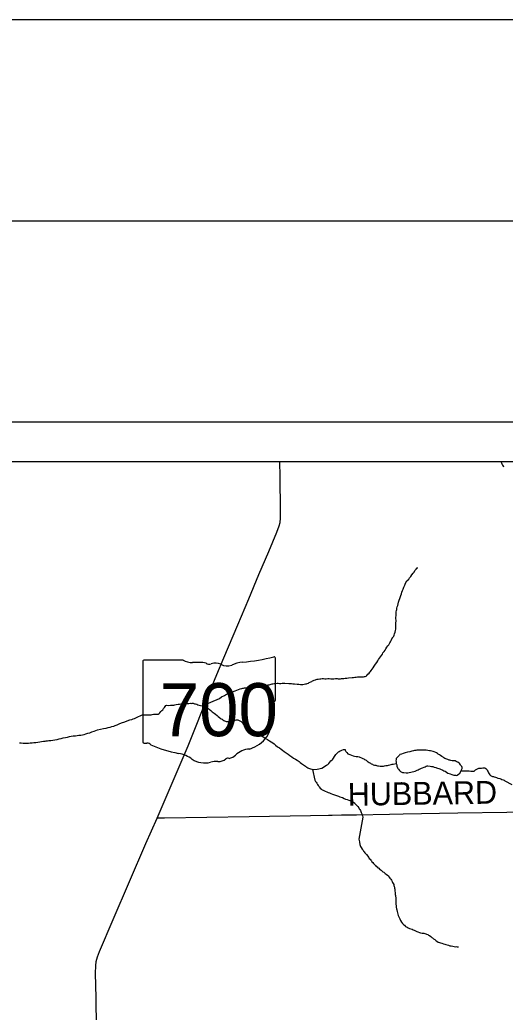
# Model space of a CAD drawing. Extents: x 10.6 to 44.6, y -2.6 to 23.4.
# Drawn here: x 17.431 to 18.638, y 20.958 to 23.426 of the extents above; entities that cross this region are included whole.
import ezdxf

# ---------------------------------------------------------------- set-up
doc = ezdxf.new("R2010")
doc.units = 0
for name, color, linetype in [('GM_X_County', 7, 'Continuous'), ('GM_X_Minor_Lake', 7, 'Continuous'), ('GM_X_Minor_River', 7, 'Continuous'), ('GM_X_State_Route', 7, 'Continuous'), ('GM_X_State_Shield', 7, 'Continuous'), ('GM_X_Township', 7, 'Continuous'), ('GM_X_Township_Road', 7, 'Continuous'), ('GM_X_Township_Road_Text', 7, 'Continuous'), ('SH_Border', 7, 'Continuous'), ('SH_Cut_Line', 7, 'Continuous'), ('SH_Data', 7, 'Continuous')]:
    doc.layers.add(name, color=color, linetype=linetype)

msp = doc.modelspace()

# ---------------------------------------------------------------- linework, layer by layer
at = {"layer": 'GM_X_County'}
msp.add_lwpolyline([(20.0033, 15.5302), (20.0033, 22.3267), (13.2033, 22.3267), (13.2033, 15.5267), (19.8413, 15.5267)], dxfattribs=at)
at = {"layer": 'GM_X_Minor_Lake'}
for points in [[(18.3833, 21.5539), (18.3864, 21.5536), (18.3921, 21.5534), (18.3944, 21.5534), (18.3966, 21.5535), (18.3997, 21.5539), (18.4035, 21.5544), (18.4073, 21.5552), (18.411, 21.5561), (18.4144, 21.5573), (18.4175, 21.5585), (18.4197, 21.56), (18.422, 21.5609), (18.4242, 21.562), (18.4265, 21.5632), (18.4284, 21.564), (18.4302, 21.5648), (18.4329, 21.5657), (18.4371, 21.5669), (18.4393, 21.5681), (18.4416, 21.5693), (18.4442, 21.5705), (18.4461, 21.5705), (18.4518, 21.5699), (18.4549, 21.5692), (18.4583, 21.5685), (18.4618, 21.5674), (18.4656, 21.5664), (18.4679, 21.5656), (18.4702, 21.5649), (18.4733, 21.5639), (18.4759, 21.5628), (18.479, 21.5617), (18.4813, 21.5606), (18.4836, 21.5595), (18.4859, 21.5584), (18.489, 21.557), (18.4925, 21.5548), (18.4959, 21.5526), (18.5013, 21.5504), (18.5059, 21.549), (18.5109, 21.5476), (18.5147, 21.5469), (18.5174, 21.5466), (18.5193, 21.547), (18.5226, 21.5494), (18.5253, 21.5517), (18.5275, 21.5552), (18.5315, 21.564), (18.531, 21.5663), (18.5302, 21.5685), (18.5283, 21.5711), (18.5271, 21.5734), (18.5255, 21.5756), (18.5239, 21.5775), (18.5208, 21.5797), (18.5182, 21.5808), (18.5162, 21.5815), (18.5136, 21.5826), (18.5116, 21.5829), (18.5086, 21.5833), (18.5063, 21.5832), (18.5036, 21.5835), (18.501, 21.5842), (18.4987, 21.5849), (18.496, 21.586), (18.4933, 21.5867), (18.491, 21.5878), (18.4883, 21.5889), (18.486, 21.5904), (18.4841, 21.5918), (18.481, 21.5937), (18.4779, 21.5959), (18.4752, 21.5977), (18.4721, 21.5999), (18.4698, 21.6014), (18.4679, 21.6025), (18.4656, 21.6036), (18.4621, 21.605), (18.4594, 21.6061), (18.456, 21.6072), (18.4529, 21.6079), (18.4499, 21.6082), (18.4415, 21.6091), (18.4388, 21.6095), (18.4354, 21.6098), (18.4316, 21.6097), (18.4274, 21.6096), (18.4228, 21.6095), (18.419, 21.6094), (18.416, 21.609), (18.413, 21.6085), (18.4099, 21.6077), (18.4061, 21.6069), (18.4012, 21.6056), (18.3955, 21.6044), (18.3895, 21.6027), (18.3846, 21.6015), (18.3808, 21.5999), (18.3766, 21.5986), (18.3752, 21.5967)], [(18.3752, 21.5967), (18.3673, 21.5889), (18.367, 21.5863), (18.3667, 21.5832), (18.3668, 21.5809), (18.3668, 21.5787), (18.3672, 21.5764), (18.3677, 21.5745), (18.3685, 21.5726), (18.3689, 21.5696), (18.3701, 21.5658), (18.3713, 21.5639), (18.3729, 21.5621), (18.3756, 21.5587), (18.3783, 21.5565), (18.381, 21.5546), (18.3833, 21.5539)]]:
    msp.add_lwpolyline(points, dxfattribs=at)
at = {"layer": 'GM_X_Minor_River'}
for points in [[(18.6283, 22.3267), (18.6285, 22.3263), (18.6293, 22.3241), (18.6301, 22.3218), (18.6321, 22.3188), (18.6336, 22.3162), (18.6352, 22.3155)], [(18.2485, 21.7892), (18.258, 21.7906), (18.2611, 21.7906), (18.2645, 21.7911), (18.2679, 21.7915), (18.2706, 21.7916), (18.2732, 21.7917), (18.2763, 21.7917), (18.2785, 21.7918), (18.2812, 21.7918), (18.2835, 21.7919), (18.2858, 21.7919), (18.2884, 21.7924), (18.2903, 21.7928), (18.2922, 21.7936), (18.2944, 21.7955), (18.2967, 21.7983), (18.2996, 21.801), (18.3019, 21.8033), (18.3037, 21.8052), (18.3052, 21.8076), (18.3078, 21.8114), (18.31, 21.8145), (18.3126, 21.8187), (18.3159, 21.8237), (18.3188, 21.828), (18.3218, 21.8318), (18.3236, 21.8349), (18.3259, 21.8384), (18.3281, 21.8419), (18.3306, 21.8453), (18.3329, 21.848), (18.3343, 21.8519), (18.3373, 21.855), (18.3395, 21.8581), (18.3417, 21.8615), (18.3443, 21.8654), (18.3465, 21.8692), (18.3487, 21.8716), (18.3498, 21.8735), (18.3513, 21.8762), (18.3531, 21.8793), (18.355, 21.8827), (18.3564, 21.8862), (18.359, 21.8896), (18.3601, 21.8916), (18.3612, 21.8935), (18.3623, 21.8954), (18.3634, 21.8992), (18.3648, 21.9034), (18.3655, 21.9073), (18.3662, 21.9103), (18.3665, 21.913), (18.3664, 21.916), (18.3667, 21.921), (18.3666, 21.9259), (18.3669, 21.9301), (18.3668, 21.9331), (18.3667, 21.9365), (18.3666, 21.9407), (18.367, 21.9441), (18.3669, 21.9476), (18.3672, 21.951), (18.3675, 21.9533), (18.3678, 21.9567), (18.3685, 21.9594), (18.3692, 21.9624), (18.3699, 21.9659), (18.371, 21.9697), (18.372, 21.9735), (18.3731, 21.9781), (18.3749, 21.9827), (18.3763, 21.9869), (18.3777, 21.9915), (18.3792, 21.9946), (18.3802, 21.9984), (18.3813, 22.0026), (18.3827, 22.0064), (18.3842, 22.0099), (18.3853, 22.0126), (18.3864, 22.0149), (18.3885, 22.0198), (18.3903, 22.0248), (18.3936, 22.0306), (18.3985, 22.0353), (18.4007, 22.0383), (18.4033, 22.0414), (18.4062, 22.0457), (18.4092, 22.0495), (18.4118, 22.0526), (18.414, 22.0561), (18.4166, 22.06), (18.4192, 22.0627), (18.4207, 22.0631)], [(17.8841, 21.7198), (17.9274, 21.7378), (17.9323, 21.7421), (17.9402, 21.7457), (17.9451, 21.7485), (17.9504, 21.7505), (17.9534, 21.7521), (17.9662, 21.7569), (17.9704, 21.7585), (17.9745, 21.7601), (17.979, 21.7617), (17.9828, 21.7626), (17.9855, 21.7634), (17.9874, 21.7638), (17.9896, 21.7642), (17.9923, 21.7647), (17.9953, 21.7651), (17.998, 21.7656), (18.001, 21.7656), (18.0033, 21.7661), (18.0052, 21.7661), (18.0075, 21.7661), (18.0098, 21.7666), (18.0128, 21.767), (18.0151, 21.7671), (18.017, 21.7671), (18.0189, 21.7675), (18.0227, 21.7676), (18.0257, 21.7677), (18.0291, 21.7678), (18.0318, 21.7682), (18.0348, 21.769), (18.0375, 21.7695), (18.0394, 21.7699), (18.0412, 21.7703), (18.0439, 21.7707), (18.0465, 21.7716), (18.0484, 21.772), (18.0511, 21.7724), (18.0534, 21.7732), (18.056, 21.774), (18.0583, 21.7745), (18.0605, 21.7749), (18.0632, 21.7753), (18.0659, 21.7754), (18.0681, 21.7754), (18.0708, 21.7759), (18.0738, 21.7759), (18.0769, 21.7756), (18.0803, 21.7757), (18.0834, 21.7758), (18.0853, 21.7758), (18.0872, 21.7759), (18.0898, 21.7759), (18.0997, 21.7757), (18.1035, 21.7754), (18.107, 21.7751), (18.1104, 21.7748), (18.1146, 21.7745), (18.1207, 21.7739), (18.1253, 21.7733), (18.1291, 21.773), (18.1321, 21.773), (18.1351, 21.7731), (18.1382, 21.7739), (18.1412, 21.7744), (18.1439, 21.7748), (18.1461, 21.7752), (18.1492, 21.7764), (18.151, 21.778), (18.1548, 21.7796), (18.1571, 21.7804), (18.1593, 21.7816), (18.1612, 21.7824), (18.1635, 21.7836), (18.1661, 21.7844), (18.168, 21.7852), (18.171, 21.786), (18.1733, 21.7865), (18.1771, 21.7869), (18.1797, 21.787), (18.1828, 21.7874), (18.1862, 21.7875), (18.1896, 21.7872), (18.1934, 21.7873), (18.1972, 21.7874), (18.2007, 21.7874), (18.2045, 21.7871), (18.2079, 21.7872), (18.2117, 21.7873), (18.2159, 21.7874), (18.2204, 21.7875), (18.2231, 21.7872), (18.2258, 21.7872), (18.2284, 21.7873), (18.2315, 21.7877), (18.2341, 21.7878), (18.2372, 21.7878), (18.2406, 21.7883), (18.2444, 21.7888), (18.2485, 21.7892)], [(17.6554, 21.6669), (17.66, 21.6682), (17.6645, 21.6694), (17.6683, 21.6706), (17.6728, 21.6723), (17.6781, 21.6747), (17.6841, 21.6774), (17.6917, 21.6799), (17.6977, 21.6823), (17.7041, 21.6847), (17.7091, 21.686), (17.7128, 21.6872), (17.7159, 21.688), (17.7177, 21.6888), (17.7196, 21.6896), (17.723, 21.6912), (17.7332, 21.6964), (17.7362, 21.6972), (17.7381, 21.6976), (17.74, 21.6973), (17.7457, 21.697), (17.751, 21.6971), (17.7548, 21.6972), (17.7579, 21.6977), (17.7601, 21.6981), (17.7636, 21.6989), (17.7674, 21.699), (17.7704, 21.6991), (17.7727, 21.6991), (17.7746, 21.6992), (17.7776, 21.7004), (17.7791, 21.7027), (17.7817, 21.7058), (17.7843, 21.7085), (17.7865, 21.7097), (17.7884, 21.7131), (17.7906, 21.7159), (17.7924, 21.7182), (17.7943, 21.7205), (17.7962, 21.7213), (17.8004, 21.721), (17.8053, 21.7211), (17.8099, 21.7212), (17.8137, 21.7217), (17.8163, 21.7225), (17.8197, 21.7229), (17.8246, 21.7238), (17.8281, 21.7243), (17.8315, 21.7247), (17.8349, 21.7248), (17.8383, 21.7252), (17.8482, 21.7258), (17.8516, 21.7259), (17.8546, 21.7264), (17.8569, 21.726), (17.8592, 21.7261), (17.8619, 21.7261), (17.8653, 21.7251), (17.868, 21.7244), (17.8711, 21.7237), (17.8737, 21.7226), (17.8772, 21.7215), (17.8803, 21.7208), (17.8841, 21.7198), (17.8879, 21.7183), (17.8918, 21.7165), (17.8964, 21.7151), (17.8991, 21.7133), (17.9021, 21.7114), (17.906, 21.7085), (17.9095, 21.7051), (17.9141, 21.7018), (17.918, 21.6989), (17.9215, 21.6959), (17.9246, 21.6933), (17.9273, 21.6911), (17.9296, 21.6892), (17.9316, 21.6874), (17.9339, 21.6863), (17.9362, 21.6852), (17.9381, 21.6837), (17.9404, 21.6826), (17.9423, 21.6815), (17.9443, 21.6812), (17.9465, 21.6805), (17.9484, 21.6805), (17.9507, 21.6802), (17.9538, 21.6799), (17.9565, 21.6799), (17.9591, 21.6808), (17.9614, 21.6819), (17.964, 21.6831), (17.9666, 21.6843), (17.9693, 21.6852), (17.9716, 21.6852), (17.9735, 21.6852), (17.9812, 21.6805), (17.9839, 21.6783), (17.9866, 21.6753), (17.9897, 21.6727), (17.9932, 21.6705)], [(17.4303, 21.6279), (17.4341, 21.6276), (17.4387, 21.6273), (17.4433, 21.627), (17.4478, 21.6271), (17.452, 21.6272), (17.4562, 21.6277), (17.4615, 21.6278), (17.4657, 21.6283), (17.4702, 21.6287), (17.4755, 21.6296), (17.49, 21.6318), (17.4934, 21.6319), (17.4964, 21.6323), (17.4994, 21.6328), (17.5029, 21.6332), (17.5082, 21.6337), (17.5131, 21.6342), (17.518, 21.6351), (17.5233, 21.6363), (17.5286, 21.6376), (17.5339, 21.6389), (17.5389, 21.6401), (17.5442, 21.6414), (17.5491, 21.6422), (17.554, 21.6435), (17.5585, 21.6443), (17.5635, 21.6452), (17.5696, 21.6453), (17.5733, 21.6458), (17.5779, 21.6466), (17.5825, 21.6471), (17.5866, 21.648), (17.5908, 21.6488), (17.5953, 21.6501), (17.5999, 21.6517), (17.6048, 21.6529), (17.6101, 21.6549), (17.6157, 21.657), (17.6244, 21.6598), (17.6316, 21.6619), (17.6392, 21.6632), (17.6452, 21.6644), (17.6505, 21.6657), (17.6554, 21.6669)], [(17.9932, 21.6705), (17.9963, 21.6679), (18.0001, 21.6653), (18.004, 21.6631), (18.0082, 21.6609), (18.0125, 21.6584), (18.0182, 21.6551), (18.0232, 21.6518), (18.029, 21.6477), (18.0352, 21.6433), (18.041, 21.6396), (18.0468, 21.6359), (18.0518, 21.6326), (18.0564, 21.6301), (18.0603, 21.6279), (18.0638, 21.6253), (18.0673, 21.6219), (18.0715, 21.6178), (18.0769, 21.6149), (18.0808, 21.612), (18.0846, 21.6094), (18.0889, 21.6061), (18.0935, 21.6027), (18.0982, 21.5994), (18.1028, 21.5961), (18.1074, 21.5928), (18.1121, 21.5898), (18.1167, 21.5869), (18.1206, 21.5843), (18.1256, 21.581), (18.1287, 21.5788), (18.1314, 21.5766), (18.1341, 21.5747), (18.1368, 21.5729), (18.1391, 21.5711), (18.1414, 21.5696), (18.1433, 21.5681), (18.1453, 21.567), (18.1472, 21.5659), (18.1491, 21.5648), (18.1514, 21.5637), (18.1541, 21.563), (18.1572, 21.5623), (18.1591, 21.5616), (18.1614, 21.5617), (18.1709, 21.5623), (18.175, 21.5631), (18.1784, 21.5639), (18.1818, 21.5651), (18.186, 21.5671), (18.1897, 21.5695), (18.1939, 21.5719), (18.1969, 21.5742), (18.1995, 21.5765), (18.2021, 21.5796), (18.2047, 21.5827), (18.2076, 21.5855), (18.2095, 21.5874), (18.2114, 21.5897), (18.2136, 21.5939), (18.2154, 21.5966), (18.2169, 21.5986), (18.2187, 21.6001), (18.221, 21.6028), (18.2236, 21.6052), (18.2255, 21.6064), (18.2277, 21.6076), (18.23, 21.6084), (18.2322, 21.6096), (18.236, 21.6108), (18.2402, 21.6112), (18.2406, 21.6094), (18.2422, 21.606), (18.2442, 21.6034), (18.2473, 21.6004), (18.2515, 21.5986), (18.2557, 21.5968), (18.2599, 21.5953), (18.2638, 21.5947), (18.2679, 21.594), (18.2714, 21.5937), (18.2748, 21.593), (18.2771, 21.5919), (18.2806, 21.5908), (18.2825, 21.5897), (18.2844, 21.5886), (18.2867, 21.5876), (18.2887, 21.5865), (18.2906, 21.5854), (18.2925, 21.5843), (18.296, 21.5817), (18.2979, 21.5802), (18.2999, 21.5787), (18.3029, 21.5769), (18.3052, 21.5758), (18.3079, 21.5743), (18.3102, 21.5732), (18.3129, 21.5725), (18.3164, 21.5719), (18.3183, 21.5711), (18.3209, 21.5708)], [(18.1591, 21.5616), (18.1646, 21.5348), (18.1666, 21.5318), (18.1685, 21.5295), (18.1701, 21.5273), (18.1717, 21.5239), (18.1733, 21.5216), (18.1744, 21.5198), (18.1756, 21.5179), (18.178, 21.5153), (18.1814, 21.5123), (18.1834, 21.5112), (18.1857, 21.5101), (18.1876, 21.509), (18.1903, 21.5072), (18.1945, 21.5058), (18.198, 21.5043), (18.2014, 21.5033), (18.2049, 21.5014), (18.2091, 21.5), (18.2137, 21.4982), (18.2187, 21.4968), (18.2233, 21.495), (18.2271, 21.4936), (18.2302, 21.4925), (18.2333, 21.4914), (18.2375, 21.4896), (18.2413, 21.4878), (18.2452, 21.4864), (18.249, 21.4849), (18.2528, 21.4839), (18.2555, 21.4828), (18.2578, 21.4821), (18.2613, 21.4802), (18.264, 21.478), (18.2651, 21.4761), (18.2671, 21.4747), (18.2718, 21.4691), (18.2741, 21.4661), (18.2753, 21.4638), (18.2765, 21.462), (18.2785, 21.459), (18.2793, 21.4571), (18.2805, 21.4544), (18.2817, 21.4507), (18.2829, 21.448), (18.2833, 21.4461), (18.284, 21.443)], [(18.3209, 21.5708), (18.3236, 21.5705), (18.3274, 21.5698), (18.3312, 21.5699), (18.3354, 21.57), (18.3385, 21.5704), (18.3411, 21.5713), (18.3441, 21.5713), (18.346, 21.5717), (18.3479, 21.5722), (18.3513, 21.5726), (18.3547, 21.5735), (18.357, 21.5743), (18.36, 21.5747), (18.3672, 21.5764)], [(18.5286, 21.5575), (18.5301, 21.5579), (18.5335, 21.558), (18.5384, 21.5581), (18.5426, 21.5582), (18.5457, 21.5582), (18.5491, 21.5579), (18.5529, 21.5576), (18.5563, 21.5573), (18.5594, 21.557), (18.5613, 21.557), (18.565, 21.5605), (18.5676, 21.5625), (18.5699, 21.5633), (18.5725, 21.5645), (18.5756, 21.5649), (18.5775, 21.565), (18.5797, 21.565), (18.5828, 21.5655), (18.5858, 21.5652), (18.5877, 21.5652), (18.5904, 21.5637), (18.5935, 21.5604), (18.5947, 21.5581), (18.5959, 21.5555), (18.5971, 21.5529), (18.5983, 21.5506), (18.5999, 21.548), (18.6022, 21.5461), (18.6049, 21.5451), (18.6072, 21.544), (18.6095, 21.5436), (18.6114, 21.5429), (18.6141, 21.5422), (18.6172, 21.5415), (18.6202, 21.5397), (18.6248, 21.539), (18.6275, 21.538), (18.6302, 21.5369), (18.6336, 21.5358), (18.6356, 21.5347), (18.6379, 21.5336), (18.6551, 21.524)], [(18.284, 21.443), (18.2739, 21.3878), (18.2739, 21.3882), (18.2747, 21.3848), (18.2756, 21.3814), (18.276, 21.3791), (18.2764, 21.3769), (18.2768, 21.3746), (18.2776, 21.3723), (18.2785, 21.3701), (18.28, 21.3671), (18.2828, 21.3629), (18.2848, 21.3603), (18.2863, 21.3584), (18.2879, 21.3562), (18.2895, 21.354), (18.2914, 21.3513), (18.2934, 21.3495), (18.2988, 21.3428), (18.3004, 21.3401), (18.3027, 21.3379), (18.3043, 21.336), (18.3059, 21.3342), (18.307, 21.3319), (18.309, 21.3297), (18.3109, 21.3274), (18.3133, 21.3248), (18.3156, 21.3226), (18.3176, 21.3204), (18.3195, 21.3189), (18.3214, 21.317), (18.3241, 21.3156), (18.3257, 21.3137), (18.3276, 21.3122), (18.3299, 21.3108), (18.3319, 21.3089), (18.3342, 21.3071), (18.3361, 21.3056), (18.3381, 21.3041), (18.34, 21.3026), (18.3423, 21.3012), (18.3454, 21.2982), (18.3474, 21.2971), (18.3501, 21.2933), (18.3517, 21.2907), (18.3536, 21.2889), (18.3556, 21.2862), (18.3572, 21.2829), (18.3584, 21.2806), (18.3596, 21.278), (18.3611, 21.275), (18.3616, 21.2731), (18.3624, 21.2704), (18.3628, 21.2685), (18.3632, 21.2663), (18.3637, 21.264), (18.3641, 21.2614), (18.3642, 21.2583), (18.3646, 21.2557), (18.365, 21.253), (18.3651, 21.2504), (18.3655, 21.2481), (18.3656, 21.2462), (18.366, 21.242), (18.3662, 21.2333), (18.3663, 21.2299), (18.3664, 21.2261), (18.3668, 21.2223), (18.3673, 21.2185), (18.3681, 21.2151), (18.369, 21.2121), (18.3698, 21.2079), (18.3706, 21.2045), (18.3715, 21.2011), (18.3723, 21.1985), (18.3739, 21.1947), (18.3759, 21.1902), (18.3779, 21.1857), (18.3803, 21.1819), (18.3826, 21.1785), (18.3853, 21.1759), (18.3877, 21.1737), (18.39, 21.1711), (18.3942, 21.1693), (18.3973, 21.1675), (18.4004, 21.166), (18.4038, 21.1649), (18.4069, 21.1639), (18.4096, 21.1628), (18.4119, 21.1617), (18.4138, 21.161), (18.4157, 21.1599), (18.4184, 21.1584), (18.4211, 21.1573), (18.4249, 21.1559), (18.428, 21.1548), (18.4318, 21.1542), (18.436, 21.1539), (18.4387, 21.1532), (18.441, 21.1528), (18.4429, 21.1521)], [(18.4429, 21.1521), (18.4456, 21.151), (18.4475, 21.1496), (18.4498, 21.1485), (18.4533, 21.1455), (18.4556, 21.1436), (18.4579, 21.1422), (18.4603, 21.1403), (18.463, 21.1381), (18.4657, 21.1359), (18.4684, 21.134), (18.4715, 21.1322), (18.4807, 21.129), (18.4849, 21.1276), (18.4879, 21.1269), (18.491, 21.1258), (18.4941, 21.1251), (18.4975, 21.124), (18.501, 21.123), (18.5044, 21.1223), (18.5078, 21.1216), (18.5117, 21.1209), (18.5147, 21.1206), (18.517, 21.1207), (18.5193, 21.1203), (18.5216, 21.12), (18.5227, 21.12)]]:
    msp.add_lwpolyline(points, dxfattribs=at)
at = {"layer": 'GM_X_State_Route'}
msp.add_lwpolyline([(17.6219, 20.9197), (17.6207, 20.9933), (17.6191, 21.0544), (17.6195, 21.0731), (17.6207, 21.0835), (17.6237, 21.0953), (17.6287, 21.1087), (17.6631, 21.188), (17.7445, 21.3769), (17.7724, 21.4405), (17.8493, 21.6199), (17.9035, 21.7553), (17.9207, 21.7977), (17.9384, 21.8395), (17.9733, 21.9211), (18.0007, 21.9864), (18.0257, 22.0465), (18.05, 22.1039), (18.0702, 22.1519), (18.0759, 22.1677), (18.0782, 22.1762), (18.0792, 22.1863), (18.0794, 22.2052), (18.0782, 22.2901), (18.0776, 22.3267)], dxfattribs=at)
at = {"layer": 'GM_X_State_Shield'}
for p, q in [((17.7371, 21.8303), (17.7371, 21.6302)), ((17.8369, 21.8338), (17.7403, 21.8338)), ((18.0667, 21.734), (18.0667, 21.8387)), ((18.0667, 21.7341), (18.0667, 21.734))]:
    msp.add_line(p, q, dxfattribs=at)
for centre, major_axis, start_param, end_param in [((17.7409, 21.8307), (0.00382, 0), 1.712693, 3.28349), ((17.8599, 21.857), (0.037, 0), 4.042523, 4.731795), ((17.8721, 21.7214), (0.133, 0), 1.404758, 1.657858), ((17.9023, 21.8318), (0.0107, 0), 3.836095, 5.185415), ((17.918, 21.8086), (0.0222, 0), 0.950623, 2.079405), ((17.9939, 21.7726), (0.0703, 0), 1.699011, 2.107814), ((17.9493, 22.1066), (0.3495, 0), 4.814394, 5.042369), ((18.063, 21.8391), (0.00367, 0), 6.141152, 7.989035), ((17.9467, 21.8404), (0.0267, 0), 4.081561, 5.145723), ((18.0658, 21.7263), (0.00568, 0), 1.883978, 3.671073), ((18.0628, 21.7336), (0.00393, 0), 5.05454, 6.418171), ((18.0798, 21.6902), (0.0248, 0), 2.387724, 3.262537), ((18.0297, 21.7131), (0.0341, 0), 5.934695, 6.695948), ((17.9689, 21.6769), (0.0874, 0), 5.101752, 6.440018), ((17.7409, 21.6298), (0.00385, 0), 3.00124, 4.508301), ((17.7415, 21.6502), (0.0294, 0), 4.665946, 4.897461), ((17.7475, 21.6186), (0.0106, 0), 0.519207, 1.627899), ((17.8813, 21.7984), (0.2524, 0), 4.195997, 4.488961), ((18.0057, 21.574), (0.0479, 0), 1.647645, 2.488434), ((17.8061, 21.5403), (0.079, 0), 0.823519, 1.323587), ((17.8915, 21.6177), (0.0501, 0), 4.026481, 4.996735), ((17.9205, 21.5485), (0.0412, 0), 1.495662, 1.94098), ((17.9241, 21.6027), (0.0267, 0), 4.691044, 5.507374), ((17.9483, 21.5833), (0.00752, 0), 1.147584, 2.315152), ((17.9451, 21.6108), (0.0282, 0), 4.937069, 5.64225)]:
    msp.add_ellipse(centre, major_axis=major_axis, ratio=0.8, start_param=start_param, end_param=end_param, dxfattribs=at)
at = {"layer": 'GM_X_Township'}
msp.add_line((19.9701, 22.3267), (15.2363, 22.3267), dxfattribs=at)
at = {"layer": 'GM_X_Township_Road'}
for points in [[(19.4269, 21.4672), (19.3785, 21.466), (19.3063, 21.4651), (19.1584, 21.4632), (19.0207, 21.4611), (19.0032, 21.4605), (18.9238, 21.4591), (18.87, 21.4587), (18.8106, 21.4575), (18.7716, 21.4571), (18.742, 21.4568), (18.7079, 21.456), (18.6765, 21.4561), (18.6423, 21.4544), (18.5206, 21.4525), (18.3848, 21.4504), (18.3504, 21.4497), (18.2688, 21.448), (18.2315, 21.4476), (18.2082, 21.4473), (18.1992, 21.4472)], [(18.1992, 21.4472), (18.1539, 21.4464), (18.0014, 21.4436), (17.791, 21.4403), (17.7724, 21.4405)]]:
    msp.add_lwpolyline(points, dxfattribs=at)
at = {"layer": 'SH_Border'}
msp.add_lwpolyline([(12.6028, 22.9265), (44.1028, 22.9265), (44.1028, 1.9265), (12.6028, 1.9265)], close=True, dxfattribs=at)
at = {"layer": 'SH_Cut_Line'}
msp.add_lwpolyline([(10.6028, 1.4265), (44.6028, 1.4265), (44.6028, 23.4265), (10.6028, 23.4265)], close=True, dxfattribs=at)
at = {"layer": 'SH_Data'}
msp.add_line((13.1028, 22.4265), (20.1028, 22.4265), dxfattribs=at)

# ---------------------------------------------------------------- texts
at = {"layer": 'GM_X_State_Shield'}
msp.add_text('700', height=0.13184, dxfattribs=at).set_placement((17.7787, 21.6443))
at = {"layer": 'GM_X_Township_Road_Text'}
msp.add_text('HUBBARD', height=0.05682, rotation=0.8424, dxfattribs=at).set_placement((18.2471, 21.4711))

doc.saveas('drawing.dxf')
